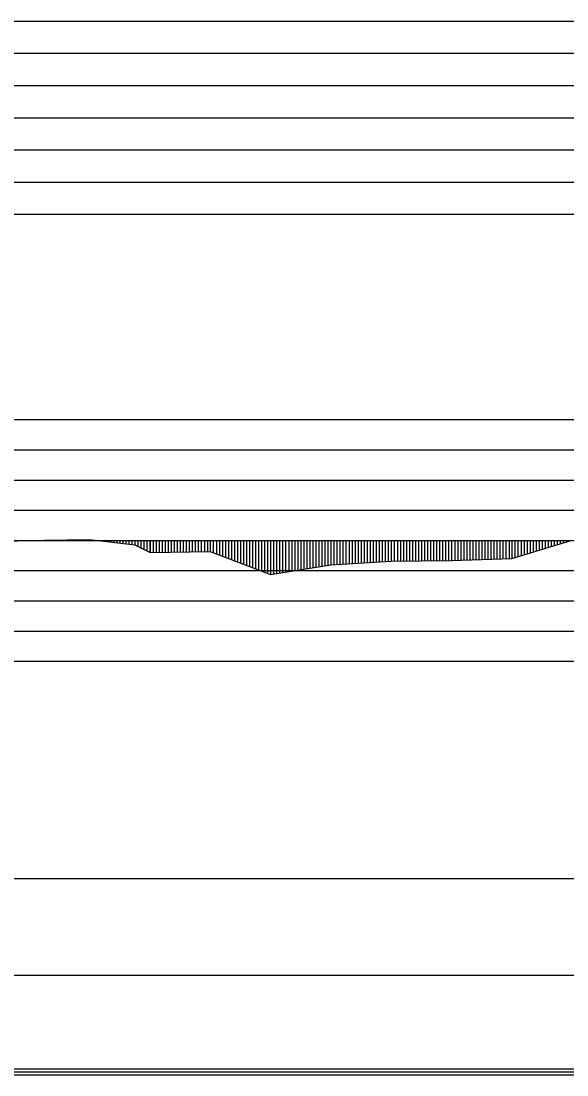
# Model space of a CAD drawing. Extents: x 2 to 10148, y 0 to 380.
# Drawn here: x 3526.2 to 3571.4, y 197.8 to 285 of the extents above; entities that cross this region are included whole.
import ezdxf

# ---------------------------------------------------------------- set-up
doc = ezdxf.new("R2010")
doc.units = 0
for name, color, linetype in [('POSUN_CARA', 7, 'Continuous'), ('POSUN_RASTR', 7, 'Continuous'), ('RYCHL_RASTR', 7, 'Continuous'), ('ZRYCHL_CARA', 7, 'Continuous'), ('ZRYCHL_RASTR', 7, 'Continuous')]:
    doc.layers.add(name, color=color, linetype=linetype)

msp = doc.modelspace()

# ---------------------------------------------------------------- linework, layer by layer
at = {"layer": 'POSUN_CARA'}
for p, q in [((3524.249, 241.858), (3526.259, 241.991)), ((3526.249, 242), (3526.249, 241.99)), ((3526.259, 241.991), (3531.831, 242.065)), ((3526.259, 242), (3526.259, 241.991)), ((3526.509, 242), (3526.509, 241.994)), ((3526.759, 242), (3526.759, 241.997)), ((3527.009, 242), (3527.009, 242.001)), ((3527.259, 242), (3527.259, 242.004)), ((3527.509, 242), (3527.509, 242.007)), ((3527.759, 242), (3527.759, 242.011)), ((3528.009, 242), (3528.009, 242.014)), ((3528.259, 242), (3528.259, 242.017)), ((3528.509, 242), (3528.509, 242.021)), ((3528.759, 242), (3528.759, 242.024)), ((3529.009, 242), (3529.009, 242.027)), ((3529.259, 242), (3529.259, 242.031)), ((3529.509, 242), (3529.509, 242.034)), ((3529.759, 242), (3529.759, 242.037)), ((3530.009, 242), (3530.009, 242.041)), ((3530.259, 242), (3530.259, 242.044)), ((3530.509, 242), (3530.509, 242.047)), ((3530.759, 242), (3530.759, 242.051)), ((3531.009, 242), (3531.009, 242.054)), ((3531.259, 242), (3531.259, 242.057)), ((3531.509, 242), (3531.509, 242.061)), ((3531.759, 242), (3531.759, 242.064)), ((3531.831, 242.065), (3535.571, 241.643)), ((3531.831, 242), (3531.831, 242.065)), ((3532.081, 242), (3532.081, 242.037)), ((3532.331, 242), (3532.331, 242.008)), ((3532.581, 242), (3532.581, 241.98)), ((3532.831, 242), (3532.831, 241.952)), ((3533.081, 242), (3533.081, 241.924)), ((3533.331, 242), (3533.331, 241.895)), ((3533.581, 242), (3533.581, 241.867)), ((3533.831, 242), (3533.831, 241.839)), ((3534.081, 242), (3534.081, 241.811)), ((3534.331, 242), (3534.331, 241.783)), ((3534.581, 242), (3534.581, 241.754)), ((3534.831, 242), (3534.831, 241.726)), ((3535.081, 242), (3535.081, 241.698)), ((3535.331, 242), (3535.331, 241.67)), ((3535.571, 242), (3535.571, 241.643)), ((3535.821, 242), (3535.821, 241.519)), ((3536.071, 242), (3536.071, 241.395)), ((3536.321, 242), (3536.321, 241.271)), ((3536.571, 242), (3536.571, 241.147)), ((3536.821, 242), (3536.821, 241.023)), ((3536.84, 242), (3536.84, 241.014)), ((3537.09, 242), (3537.09, 241.018)), ((3537.34, 242), (3537.34, 241.022)), ((3537.59, 242), (3537.59, 241.026)), ((3537.84, 242), (3537.84, 241.03)), ((3538.09, 242), (3538.09, 241.034)), ((3538.34, 242), (3538.34, 241.038)), ((3538.59, 242), (3538.59, 241.042)), ((3538.84, 242), (3538.84, 241.047)), ((3539.09, 242), (3539.09, 241.051)), ((3539.34, 242), (3539.34, 241.055)), ((3539.59, 242), (3539.59, 241.059)), ((3539.84, 242), (3539.84, 241.063)), ((3540.09, 242), (3540.09, 241.067)), ((3540.34, 242), (3540.34, 241.071)), ((3540.59, 242), (3540.59, 241.075)), ((3540.84, 242), (3540.84, 241.079)), ((3541.09, 242), (3541.09, 241.083)), ((3541.34, 242), (3541.34, 241.087)), ((3541.59, 242), (3541.59, 241.091)), ((3541.833, 242), (3541.833, 241.095)), ((3542.083, 242), (3542.083, 241)), ((3542.333, 242), (3542.333, 240.905)), ((3542.583, 242), (3542.583, 240.81)), ((3542.833, 242), (3542.833, 240.715)), ((3543.083, 242), (3543.083, 240.619)), ((3543.333, 242), (3543.333, 240.524)), ((3543.583, 242), (3543.583, 240.429)), ((3543.833, 242), (3543.833, 240.334)), ((3544.083, 242), (3544.083, 240.238)), ((3544.333, 242), (3544.333, 240.143)), ((3544.583, 242), (3544.583, 240.048)), ((3544.833, 242), (3544.833, 239.953)), ((3545.083, 242), (3545.083, 239.858)), ((3545.333, 242), (3545.333, 239.762)), ((3545.583, 242), (3545.583, 239.667)), ((3545.833, 242), (3545.833, 239.572)), ((3546.083, 242), (3546.083, 239.477)), ((3546.333, 242), (3546.333, 239.382)), ((3546.583, 242), (3546.583, 239.286)), ((3546.825, 242), (3546.825, 239.194)), ((3547.075, 242), (3547.075, 239.233)), ((3547.325, 242), (3547.325, 239.273)), ((3547.575, 242), (3547.575, 239.312)), ((3547.825, 242), (3547.825, 239.352)), ((3548.075, 242), (3548.075, 239.391)), ((3548.325, 242), (3548.325, 239.431)), ((3548.575, 242), (3548.575, 239.47)), ((3548.825, 242), (3548.825, 239.51)), ((3549.075, 242), (3549.075, 239.549)), ((3549.325, 242), (3549.325, 239.589)), ((3549.575, 242), (3549.575, 239.628)), ((3549.825, 242), (3549.825, 239.667)), ((3550.075, 242), (3550.075, 239.707)), ((3550.325, 242), (3550.325, 239.746)), ((3550.575, 242), (3550.575, 239.786)), ((3550.825, 242), (3550.825, 239.825)), ((3551.075, 242), (3551.075, 239.865)), ((3551.325, 242), (3551.325, 239.904)), ((3551.575, 242), (3551.575, 239.944)), ((3551.822, 242), (3551.822, 239.982)), ((3552.072, 242), (3552.072, 239.998)), ((3552.322, 242), (3552.322, 240.014)), ((3552.572, 242), (3552.572, 240.029)), ((3552.822, 242), (3552.822, 240.045)), ((3553.072, 242), (3553.072, 240.06)), ((3553.322, 242), (3553.322, 240.076)), ((3553.572, 242), (3553.572, 240.092)), ((3553.822, 242), (3553.822, 240.107)), ((3554.072, 242), (3554.072, 240.123)), ((3554.322, 242), (3554.322, 240.138)), ((3554.572, 242), (3554.572, 240.154)), ((3554.822, 242), (3554.822, 240.17)), ((3555.072, 242), (3555.072, 240.185)), ((3555.322, 242), (3555.322, 240.201)), ((3555.572, 242), (3555.572, 240.216)), ((3555.822, 242), (3555.822, 240.232)), ((3556.072, 242), (3556.072, 240.248)), ((3556.322, 242), (3556.322, 240.263)), ((3556.572, 242), (3556.572, 240.279)), ((3556.822, 242), (3556.822, 240.294)), ((3556.825, 242), (3556.825, 240.295)), ((3557.075, 242), (3557.075, 240.296)), ((3557.325, 242), (3557.325, 240.298)), ((3557.575, 242), (3557.575, 240.3)), ((3557.825, 242), (3557.825, 240.302)), ((3558.075, 242), (3558.075, 240.304)), ((3558.325, 242), (3558.325, 240.306)), ((3558.575, 242), (3558.575, 240.308)), ((3558.825, 242), (3558.825, 240.31)), ((3559.075, 242), (3559.075, 240.312)), ((3559.325, 242), (3559.325, 240.314)), ((3559.575, 242), (3559.575, 240.315)), ((3559.825, 242), (3559.825, 240.317)), ((3560.075, 242), (3560.075, 240.319)), ((3560.325, 242), (3560.325, 240.321)), ((3560.575, 242), (3560.575, 240.323)), ((3560.825, 242), (3560.825, 240.325)), ((3561.075, 242), (3561.075, 240.327)), ((3561.325, 242), (3561.325, 240.329)), ((3561.575, 242), (3561.575, 240.331)), ((3561.825, 242), (3561.825, 240.333)), ((3562.075, 242), (3562.075, 240.342)), ((3562.325, 242), (3562.325, 240.351)), ((3562.575, 242), (3562.575, 240.359)), ((3562.825, 242), (3562.825, 240.368)), ((3563.075, 242), (3563.075, 240.377)), ((3563.325, 242), (3563.325, 240.386)), ((3563.575, 242), (3563.575, 240.395)), ((3563.825, 242), (3563.825, 240.404)), ((3564.075, 242), (3564.075, 240.413)), ((3564.325, 242), (3564.325, 240.422)), ((3564.575, 242), (3564.575, 240.431)), ((3564.825, 242), (3564.825, 240.44)), ((3565.075, 242), (3565.075, 240.449)), ((3565.325, 242), (3565.325, 240.458)), ((3565.575, 242), (3565.575, 240.467)), ((3565.825, 242), (3565.825, 240.476)), ((3566.075, 242), (3566.075, 240.485)), ((3566.325, 242), (3566.325, 240.494)), ((3566.575, 242), (3566.575, 240.503)), ((3566.818, 240.512), (3571.815, 242.017)), ((3566.818, 242), (3566.818, 240.512)), ((3567.068, 242), (3567.068, 240.587)), ((3567.318, 242), (3567.318, 240.663)), ((3567.568, 242), (3567.568, 240.738)), ((3567.818, 242), (3567.818, 240.813)), ((3568.068, 242), (3568.068, 240.888)), ((3568.318, 242), (3568.318, 240.964)), ((3568.568, 242), (3568.568, 241.039)), ((3568.818, 242), (3568.818, 241.114)), ((3569.068, 242), (3569.068, 241.19)), ((3569.318, 242), (3569.318, 241.265)), ((3569.568, 242), (3569.568, 241.34)), ((3569.818, 242), (3569.818, 241.416)), ((3570.068, 242), (3570.068, 241.491)), ((3570.318, 242), (3570.318, 241.566)), ((3570.568, 242), (3570.568, 241.642)), ((3570.818, 242), (3570.818, 241.717)), ((3571.068, 242), (3571.068, 241.792)), ((3571.318, 242), (3571.318, 241.868)), ((3535.571, 241.643), (3536.84, 241.014)), ((3536.84, 241.014), (3541.833, 241.095)), ((3541.833, 241.095), (3546.825, 239.194)), ((3546.825, 239.194), (3551.822, 239.982)), ((3551.822, 239.982), (3556.825, 240.295)), ((3556.825, 240.295), (3561.825, 240.333)), ((3561.825, 240.333), (3566.818, 240.512))]:
    msp.add_line(p, q, dxfattribs=at)
at = {"layer": 'POSUN_RASTR'}
for p, q in [((3479.383, 252), (3668, 252)), ((3479.475, 249.5), (3668, 249.5)), ((3479.567, 247), (3668, 247)), ((3479.767, 244.5), (3668, 244.5)), ((3155.54, 242), (4045.764, 242)), ((3472, 239.5), (3668, 239.5)), ((3472, 237), (3668, 237)), ((3472, 234.5), (3668, 234.5)), ((3472, 232), (3668, 232))]:
    msp.add_line(p, q, dxfattribs=at)
at = {"layer": 'RYCHL_RASTR'}
for p, q in [((3155.54, 214), (4046.979, 214)), ((3155.54, 206), (4046.951, 206)), ((3155.54, 198.25), (4046.943, 198.25)), ((3155.54, 198), (4046.933, 198)), ((3155.54, 197.75), (4046.924, 197.75))]:
    msp.add_line(p, q, dxfattribs=at)
at = {"layer": 'ZRYCHL_CARA'}
msp.add_line((3155.54, 277), (4045.764, 277), dxfattribs=at)
at = {"layer": 'ZRYCHL_RASTR'}
for p, q in [((3472, 285), (3668, 285)), ((3472, 282.333), (3668, 282.333)), ((3472, 279.667), (3668, 279.667)), ((3458, 274.333), (3668, 274.333)), ((3458, 271.667), (3668, 271.667)), ((3458, 269), (3668, 269))]:
    msp.add_line(p, q, dxfattribs=at)

doc.saveas('drawing.dxf')
